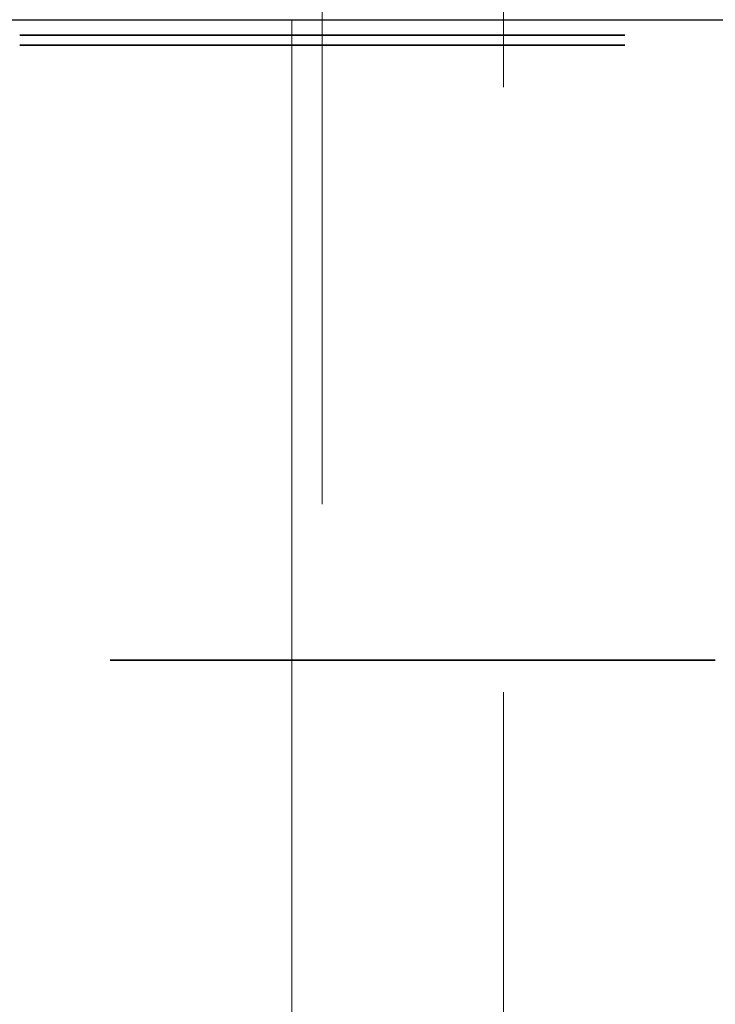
# Model space of a CAD drawing. Header units: metres. Extents: x -16.9 to 14.1, y -10.1 to 10.9.
# Tile 611 of 656: x -6.173 to -6.058, y 6.943 to 7.105. Entities that reach past the tile are written whole.
import ezdxf

# ---------------------------------------------------------------- set-up
doc = ezdxf.new("R2010")
doc.units = ezdxf.units.M
doc.linetypes.add('Ligne de quadrillage', pattern=[0.022225, 0.0127, -0.003175, 0.003175, -0.003175])
doc.linetypes.add('Tiret', pattern=[0.00635, 0.003175, -0.003175])
for name, color, linetype, lineweight in [('A-WALL', 113, 'Continuous', 25), ('S-BEAM', 12, 'Continuous', 18), ('S-BEAM-HDLN', 1, 'Tiret', 18), ('S-GRID', 1, 'Continuous', 9)]:
    doc.layers.add(name, color=color, linetype=linetype, lineweight=lineweight)

msp = doc.modelspace()

# ---------------------------------------------------------------- linework, layer by layer
at = {"layer": 'A-WALL'}
msp.add_line((-8.75675, 7.10525), (5.95511, 7.10525), dxfattribs=at)
at = {"layer": 'S-BEAM'}
msp.add_line((-6.12782, 7.10525), (-6.12782, 5.61438), dxfattribs=at)
at = {"layer": 'S-BEAM-HDLN'}
msp.add_line((-6.12282, 7.32521), (-6.12282, 5.76224), dxfattribs=at)
at = {"layer": 'S-BEAM-HDLN', "lineweight": 35}
for p, q in [((-6.17277, 7.10269), (-6.05787, 7.10269)), ((-6.17277, 7.10105), (-6.05787, 7.10105)), ((-6.05787, 6.9994), (-6.17277, 6.9994))]:
    msp.add_line(p, q, dxfattribs=at)
at = {"layer": 'S-GRID', "linetype": 'Ligne de quadrillage'}
msp.add_line((-6.09282, -9.70588), (-6.09282, 8.33451), dxfattribs=at)

doc.saveas('drawing.dxf')
